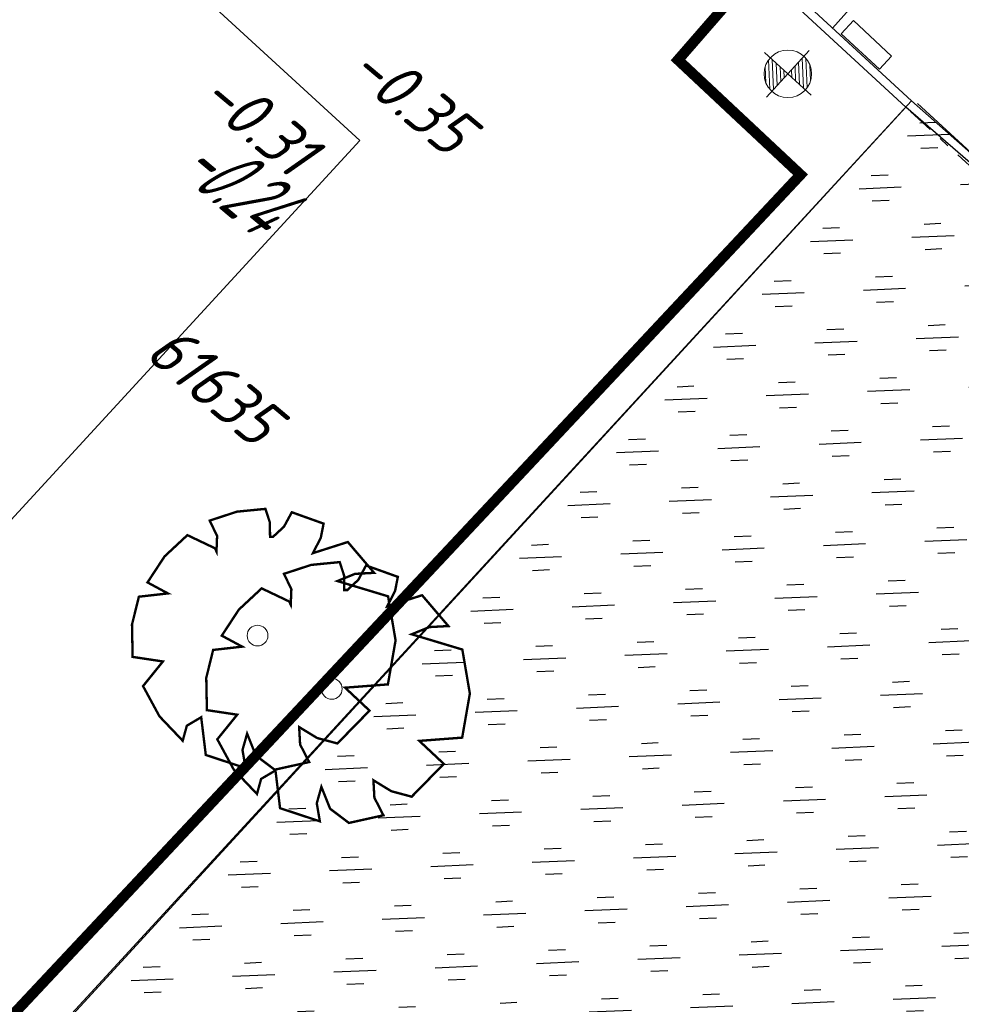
# Model space of a CAD drawing. Header units: metres. Extents: x 111546 to 149831, y 498798 to 507863.
# Tile 764 of 1056: x 111871 to 111880, y 501712 to 501722. Entities that reach past the tile are written whole.
import ezdxf
from ezdxf.enums import TextEntityAlignment as Align

# ---------------------------------------------------------------- set-up
doc = ezdxf.new("R2010")
doc.units = ezdxf.units.M
for name, pattern in [('CENTER', [50.8, 31.75, -6.35, 6.35, -6.35]), ('DASHDOT', [25.4, 12.7, -6.35, 0, -6.35]), ('DASHED', [19.05, 12.7, -6.35])]:
    doc.linetypes.add(name, pattern=pattern)
for name, color, linetype in [('0-bs-hoogte dorpel', 130, 'Continuous'), ('0-dwarsprofiel locatie', 5, 'CENTER'), ('0-hoogte mv-bestaand', 253, 'Continuous'), ('0-werkgrens', 210, 'FENCELINE1'), ('3-vw-band-ob 6x20', 30, 'Continuous'), ('3-vw-HV-304010-Opbreken tegels-opp', 150, 'AI-KADASTRAAL'), ('4-vw-bossage', 3, 'Continuous'), ('4-vw-bossage-omlijsting', 7, 'Continuous'), ('B01_HOOFDGEBOUW', 1, 'Continuous'), ('B03_OVEROPSTAL', 1, 'Continuous'), ('Q26_BOOM', 252, 'Continuous'), ('T02_RASTER', 252, 'Continuous'), ('V03_KNTTEGELPAD', 252, 'Continuous')]:
    doc.layers.add(name, color=color, linetype=linetype)
for name, color, linetype, lineweight in [('0-kadastrale percelen', 253, 'AI-KADASTRAAL', 9), ('2-vw-peilbuizen', 252, 'Continuous', 0), ('3-nw-band-ob 10x20', 7, 'Continuous', 13), ('3-nw-band-ob 10x20-achterkant', 7, 'DASHDOT', 13), ('3-nw-materiaalscheiding-', 7, 'DASHED', 13)]:
    doc.layers.add(name, color=color, linetype=linetype, lineweight=lineweight)
doc.styles.get("Standard").update_dxf_attribs({"font": 'isocp-ie.shx'})
doc.styles.add('veysel', font='isocp-ie.shx', dxfattribs={"height": 0.1})
doc.linetypes.add('AI-KADASTRAAL', pattern='A,5.5,-2,["K",Standard,S=1.8,R=0,X=0,Y=-0.9],-2,5.5,-2,[5,NLCS.SHX,S=0.75,R=0,X=0,Y=0],-2', length=19)
doc.linetypes.add('FENCELINE1', pattern='A,6.35,-2.54,[133,ltypeshp.shx,S=2.54,R=0,X=-2.54,Y=0],-2.54,25.4', length=36.83)

# ---------------------------------------------------------------- blocks, each defined once
blk = doc.blocks.new('Q26')
at = {"linetype": 'Continuous', "lineweight": 20, "const_width": 0.0225}
blk.add_lwpolyline([(0.7569, 0.5156), (1.2367, 0.371), (1.3077, -0.0461), (1.2351, -0.4629), (0.8295, -0.494), (1.0613, -0.7115), (0.7572, -1.0222), (0.565, -0.9705), (0.395, -0.8669), (0.4041, -1.0319), (0.4896, -1.1983), (0.1633, -1.2708), (-0.0147, -1.1363), (-0.0975, -0.9292), (-0.1412, -1.0845), (-0.1119, -1.2554), (-0.4886, -1.1312), (-0.5321, -0.7739), (-0.6679, -0.8539), (-0.7072, -0.9963), (-0.927, -0.7656), (-1.0826, -0.4788), (-0.8943, -0.2458), (-1.1811, -0.2026), (-1.1871, 0.1039), (-1.1219, 0.3673), (-0.8467, 0.3984), (-1.0404, 0.5025), (-0.8786, 0.7492), (-0.6628, 0.9503), (-0.402, 0.8261), (-0.3875, 0.795), (-0.3816, 0.9421), (-0.4516, 1.0881), (-0.1939, 1.1725), (0.076, 1.199), (0.1178, 1.0703), (0.1195, 0.9349), (0.1484, 0.9349), (0.2517, 1.0306), (0.3254, 1.1671), (0.6264, 1.0593), (0.5999, 0.9252), (0.5251, 0.7797), (0.8556, 0.8853), (1.1045, 0.5934), (0.9242, 0.5837)], close=True, dxfattribs=at)
at = {"linetype": 'Continuous', "lineweight": 20}
blk.add_circle((0.001, -0.001), 0.0983, dxfattribs=at)
blk = doc.blocks.new('DR_32')
at = {"linetype": 'Continuous'}
for p, q in [((0, 0), (0, 0.3)), ((0.2, 0), (0, 0.2)), ((0.223425, 0.026575), (0.026575, 0.223425)), ((0.203033, 0.096967), (0.096967, 0.203033)), ((0.15, 0), (0, 0.15)), ((0.1, 0), (0, 0.1)), ((0, 0), (-0.3, 0)), ((-0.2, 0), (0, -0.2)), ((-0.15, 0), (0, -0.15)), ((-0.1, 0), (0, -0.1)), ((-0.05, 0), (0, -0.05)), ((0.05, 0), (0, 0.05)), ((0, 0), (0.3, 0)), ((0, 0), (0, -0.3)), ((-0.223425, -0.026575), (-0.026575, -0.223425)), ((-0.203033, -0.096967), (-0.096967, -0.203033))]:
    blk.add_line(p, q, dxfattribs=at)
blk.add_circle((0, 0), 0.225, dxfattribs=at)
blk.add_point((0, 0), dxfattribs=at)

msp = doc.modelspace()

# ---------------------------------------------------------------- hatches: boundary and pattern name
at = {"layer": '3-vw-HV-304010-Opbreken tegels-opp', "ltscale": 0.01}
h = msp.add_hatch(dxfattribs=at)
h.set_pattern_fill('GOST_GLASS', color=256, scale=0.08)
h.set_pattern_definition([(294.51638, (112010.33835, 501946.37295), (-0.2375469, -0.6359021), [0.4, -0.56]), (294.51638, (112010.27896, 501946.21397), (-0.2375469, -0.6359021), [0.16, -0.8]), (294.51638, (112010.49732, 501946.31356), (-0.2375469, -0.6359021), [0.16, -0.8])])
h.paths.add_polyline_path([(111872.5752, 501720.2434), (111873.5079, 501719.2872), (111874.3634, 501719.6861), (111873.4307, 501720.6423)], flags=9)
at = {"layer": '4-vw-bossage', "ltscale": 0.001}
h = msp.add_hatch(dxfattribs=at)
h.set_pattern_fill('GOST_GLASS', color=256, scale=0.08)
h.set_pattern_definition([(2.41437, (112044.95577, 501447.81525), (0.4997945, -0.4593533), [0.4, -0.56]), (2.41437, (112045.0807, 501447.7004), (0.4997945, -0.4593533), [0.16, -0.8]), (2.41437, (112045.0706, 501447.9402), (0.4997945, -0.4593533), [0.16, -0.8])])
h.paths.add_polyline_path([(111879.762, 501720.79), (111886.106, 501715.19), (111869.331, 501697.318), (111866.071, 501700.271), (111865.7972, 501699.9727), (111863.0058, 501702.5347), (111863.9794, 501703.5954), (111865.7774, 501701.945), (111867.7314, 501704.2242), (111865.9547, 501705.7474), (111867.3043, 501707.2178), (111868.9611, 501706.0056), (111870.6533, 501707.9008), (111869.1759, 501709.2569)])

# ---------------------------------------------------------------- linework, layer by layer
at = {"layer": '0-dwarsprofiel locatie'}
msp.add_lwpolyline([(111875.5462, 501721.8444, 0.15, 0.15, 0), (111875.5462, 501721.8444, 0.15, 0.15, 0), (111874.6299, 501722.6865, 1, 0, 0), (111873.9337, 501723.3264, 0.15, 0.15, 0)], format="xyseb", dxfattribs=at)
at = {"layer": '0-kadastrale percelen', "ltscale": 0.25}
msp.add_lwpolyline([(111858.224, 501711.164), (111865.093, 501704.845), (111879.762, 501720.79), (111872.898, 501727.115)], dxfattribs=at)
at = {"layer": '0-werkgrens', "ltscale": 0.1}
msp.add_lwpolyline([(111886.6823, 501815.1058, 0.1, 0.1, 0), (111864.5504, 501791.0009, 0.1, 0.1, 0), (111858.7188, 501796.3564, 0.1, 0.1, 0), (111856.9217, 501794.4011, 0.1, 0.1, 0), (111858.5669, 501792.8669, 0.1, 0.1, 0), (111833.9874, 501765.8513, 0.1, 0.1, 0), (111832.4783, 501767.1882, 0.1, 0.1, 0), (111830.6879, 501765.232, 0.1, 0.1, 0), (111832.0217, 501763.9556, 0.1, 0.1, 0), (111829.2877, 501761.0731, 0.1, 0.1, 0), (111832.1639, 501758.5614, 0.1, 0.1, 0), (111834.7714, 501761.3948, 0.1, 0.1, 0), (111878.0702, 501721.7736, 0.1, 0.1, 0), (111877.5512, 501721.1769, 0.1, 0.1, 0), (111878.7108, 501720.0901, 0.1, 0.1, 0), (111862.6996, 501703.0078, 0.1, 0.1, 0), (111858.7613, 501698.6832, 0.1, 0.1, 0)], format="xyseb", dxfattribs=at)
at = {"layer": '3-nw-band-ob 10x20'}
msp.add_lwpolyline([(111879.8184, 501720.7634), (111886.0025, 501715.0798)], dxfattribs=at)
at = {"layer": '3-nw-band-ob 10x20-achterkant', "ltscale": 0.02}
msp.add_lwpolyline([(111879.7507, 501720.6898), (111885.8612, 501715.0738)], dxfattribs=at)
at = {"layer": '3-nw-materiaalscheiding-', "ltscale": 0.025}
msp.add_lwpolyline([(111880.1309, 501722.7172), (111879.0146, 501721.4787)], dxfattribs=at)
at = {"layer": '3-vw-band-ob 6x20', "ltscale": 0.05}
msp.add_lwpolyline([(111862.6047, 501702.9029), (111865.762, 501700.005), (111866.071, 501700.271), (111869.331, 501697.318), (111886.106, 501715.19), (111879.707, 501720.73)], dxfattribs=at)
at = {"layer": '4-vw-bossage-omlijsting', "ltscale": 0.02}
msp.add_lwpolyline([(111879.762, 501720.79), (111886.106, 501715.19), (111869.331, 501697.318), (111866.071, 501700.271), (111865.7972, 501699.9727), (111863.0058, 501702.5347), (111863.9794, 501703.5954), (111865.7774, 501701.945), (111867.7314, 501704.2242), (111865.9547, 501705.7474), (111867.3043, 501707.2178), (111868.9611, 501706.0056), (111870.6533, 501707.9008), (111869.1759, 501709.2569), (111879.762, 501720.79)], close=True, dxfattribs=at)
at = {"layer": 'B01_HOOFDGEBOUW'}
msp.add_line((111874.539, 501720.413), (111870.386, 501724.229), dxfattribs=at)
msp.add_lwpolyline([(111874.539, 501720.413), (111865.1304, 501710.177), (111860.9784, 501713.9928), (111862.995, 501716.187)], dxfattribs=at)
at = {"layer": 'B03_OVEROPSTAL'}
msp.add_lwpolyline([(111879.096, 501721.423), (111879.211, 501721.549), (111879.572, 501721.214), (111879.457, 501721.09)], close=True, dxfattribs=at)
at = {"layer": 'T02_RASTER', "ltscale": 0.25}
msp.add_line((111879.707, 501720.73), (111863.006, 501702.535), dxfattribs=at)
at = {"layer": 'V03_KNTTEGELPAD'}
msp.add_line((111835.003, 501762.036), (111879.707, 501720.73), dxfattribs=at)

# ---------------------------------------------------------------- block references
at = {"layer": '2-vw-peilbuizen', "lineweight": 0, "rotation": 317.414373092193}
msp.add_blockref('DR_32', (111878.591, 501721.045), dxfattribs=at)
at = {"layer": 'Q26_BOOM'}
for p in [(111873.57, 501715.727), (111874.273, 501715.223)]:
    msp.add_blockref('Q26', p, dxfattribs=at)

# ---------------------------------------------------------------- texts
at = {"layer": '0-bs-hoogte dorpel', "oblique": 25, "width": 0.6}
msp.add_text('-0.24', height=0.6, rotation=320, dxfattribs=at).set_placement((111873.1544, 501719.8179), align=Align.CENTER)
at = {"layer": '0-hoogte mv-bestaand', "style": 'veysel', "oblique": 15}
for s, p in [('-0.35', (111874.8879, 501720.6488)), ('-0.31', (111873.4416, 501720.4211))]:
    msp.add_text(s, height=0.45, rotation=320, dxfattribs=at).set_placement(p, align=Align.CENTER)
msp.add_text('61635', height=0.45, rotation=320, dxfattribs=at).set_placement((111872.4024, 501718.2703), align=Align.BOTTOM_LEFT)

doc.saveas('drawing.dxf')
